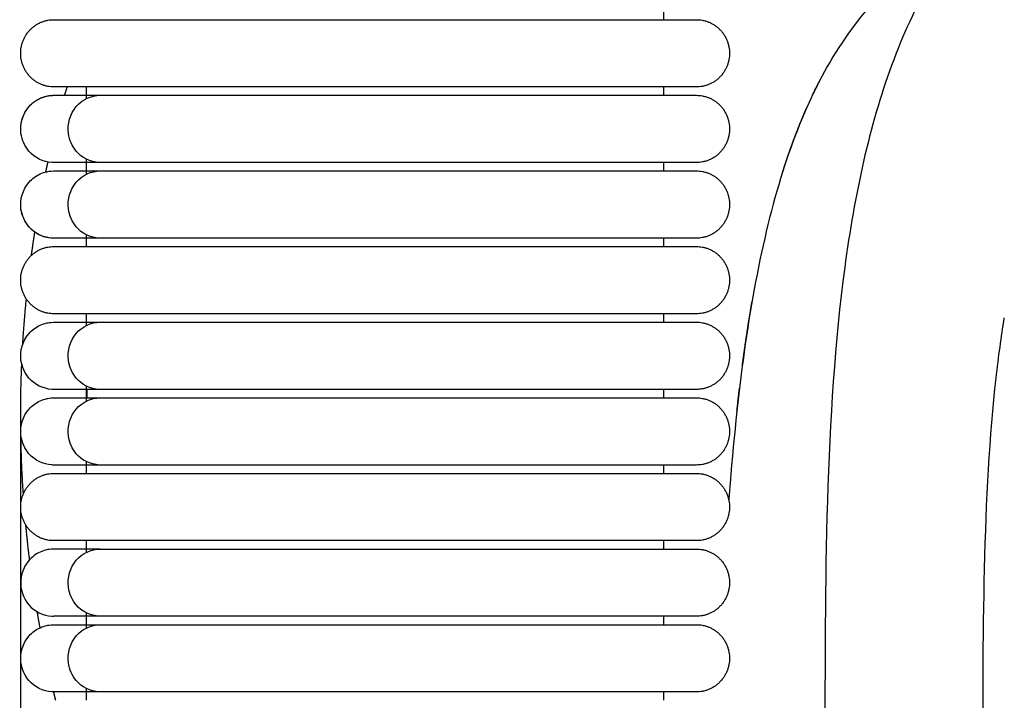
# Model space of a CAD drawing. Header units: millimetres. Extents: x -31695 to -19845, y -5614 to 7253.
# Tile 359 of 432: x -25814 to -25755, y 5411 to 5452. Entities that reach past the tile are written whole.
import ezdxf

# ---------------------------------------------------------------- set-up
doc = ezdxf.new("R2010")
doc.units = ezdxf.units.MM
doc.layers.add('2d', color=7, linetype='Continuous', true_color=0x000000)

msp = doc.modelspace()

# ---------------------------------------------------------------- linework, layer by layer
at = {"layer": '2d', "linetype": 'Continuous', "lineweight": -3}
for points, knots in [([(-25755.838, 5458.771), (-25758.224, 5456.234), (-25760.013, 5453.062), (-25761.355, 5449.415), (-25762.696, 5445.767), (-25763.591, 5441.644), (-25764.187, 5437.203), (-25765.38, 5428.322), (-25765.38, 5418.173), (-25765.38, 5408.023)], [186.086989, 186.086989, 186.086989, 186.086989, 187.177545, 187.177545, 187.177545, 188.419004, 188.419004, 188.419004, 191.302166, 191.302166, 191.302166, 191.302166]), ([(-25811.968, 5447.607), (-25811.954, 5447.607), (-25811.857, 5447.607), (-25811.669, 5447.607), (-25811.481, 5447.607), (-25811.204, 5447.607), (-25810.835, 5447.607), (-25810.402, 5447.607), (-25809.844, 5447.607), (-25809.161, 5447.607)], [26.104918, 26.104918, 26.104918, 26.104918, 26.793468, 26.793468, 26.793468, 27.492159, 27.492159, 27.492159, 28.320025, 28.320025, 28.320025, 28.320025]), ([(-25809.176, 5443.547), (-25809.775, 5443.579), (-25810.269, 5443.829), (-25810.607, 5444.23), (-25810.858, 5444.528), (-25811.023, 5444.905), (-25811.075, 5445.299), (-25811.151, 5445.878), (-25810.975, 5446.489), (-25810.605, 5446.926), (-25810.244, 5447.353), (-25809.705, 5447.607), (-25809.161, 5447.607)], [0.0014909, 0.0014909, 0.0014909, 0.0014909, 0.1660925, 0.1660925, 0.1660925, 0.287182, 0.287182, 0.287182, 0.4679963, 0.4679963, 0.4679963, 0.6442032, 0.6442032, 0.6442032, 0.6442032]), ([(-25809.161, 5447.607), (-25809.014, 5447.607), (-25808.823, 5447.607), (-25808.591, 5447.607), (-25807.988, 5447.607), (-25807.125, 5447.607), (-25806.134, 5447.607), (-25805.082, 5447.607), (-25803.775, 5447.607), (-25802.28, 5447.607), (-25800.789, 5447.607), (-25799.173, 5447.607), (-25797.57, 5447.607)], [0.644203, 0.644203, 0.644203, 0.644203, 0.798616, 0.798616, 0.798616, 1.182464, 1.182464, 1.182464, 1.585695, 1.585695, 1.585695, 2.000726, 2.000726, 2.000726, 2.000726]), ([(-25812.077, 5443.55), (-25812.601, 5443.579), (-25813.11, 5443.829), (-25813.458, 5444.23), (-25813.717, 5444.528), (-25813.887, 5444.905), (-25813.941, 5445.299), (-25814.019, 5445.878), (-25813.837, 5446.489), (-25813.456, 5446.926)], [13.1599027, 13.1599027, 13.1599027, 13.1599027, 13.3284147, 13.3284147, 13.3284147, 13.4523809, 13.4523809, 13.4523809, 13.6374907, 13.6374907, 13.6374907, 13.6374907]), ([(-25812.077, 5438.982), (-25812.601, 5439.012), (-25813.11, 5439.262), (-25813.458, 5439.662), (-25813.717, 5439.96), (-25813.887, 5440.337), (-25813.941, 5440.731), (-25814.019, 5441.311), (-25813.837, 5441.922), (-25813.456, 5442.359), (-25813.27, 5442.572), (-25813.038, 5442.742), (-25812.655, 5442.917), (-25812.521, 5442.962), (-25812.293, 5443.013), (-25812.201, 5443.027), (-25811.968, 5443.039)], [13.4542516, 13.4542516, 13.4542516, 13.4542516, 13.6705053, 13.6705053, 13.6705053, 13.8295927, 13.8295927, 13.8295927, 14.0671466, 14.0671466, 14.0671466, 14.180156, 14.180156, 14.236638, 14.236638, 14.2742572, 14.2742572, 14.2742572, 14.2742572]), ([(-25811.968, 5443.039), (-25811.954, 5443.039), (-25811.857, 5443.039), (-25811.669, 5443.039), (-25811.481, 5443.039), (-25811.204, 5443.039), (-25810.835, 5443.039), (-25810.402, 5443.039), (-25809.844, 5443.039), (-25809.161, 5443.039)], [14.274257, 14.274257, 14.274257, 14.274257, 14.962807, 14.962807, 14.962807, 15.661498, 15.661498, 15.661498, 16.489364, 16.489364, 16.489364, 16.489364]), ([(-25809.169, 5443.547), (-25809.851, 5443.547), (-25810.41, 5443.547), (-25810.843, 5443.547), (-25811.211, 5443.547), (-25811.489, 5443.547), (-25811.676, 5443.547)], [1.601269, 1.601269, 1.601269, 1.601269, 2.483847, 2.483847, 2.483847, 3.228714, 3.228714, 3.228714, 3.228714]), ([(-25809.176, 5438.98), (-25809.775, 5439.012), (-25810.269, 5439.262), (-25810.607, 5439.662), (-25810.858, 5439.96), (-25811.023, 5440.337), (-25811.075, 5440.731), (-25811.151, 5441.311), (-25810.975, 5441.922), (-25810.605, 5442.359), (-25810.244, 5442.785), (-25809.705, 5443.039), (-25809.161, 5443.039)], [0.0014909, 0.0014909, 0.0014909, 0.0014909, 0.1660925, 0.1660925, 0.1660925, 0.287182, 0.287182, 0.287182, 0.4679963, 0.4679963, 0.4679963, 0.6442032, 0.6442032, 0.6442032, 0.6442032]), ([(-25797.57, 5443.547), (-25799.174, 5443.547), (-25800.791, 5443.547), (-25802.283, 5443.547), (-25803.779, 5443.547), (-25805.086, 5443.547), (-25806.139, 5443.547), (-25807.131, 5443.547), (-25807.994, 5443.547), (-25808.598, 5443.547), (-25808.83, 5443.547), (-25809.021, 5443.547), (-25809.169, 5443.547)], [0, 0, 0, 0, 0.489921, 0.489921, 0.489921, 0.9659, 0.9659, 0.9659, 1.418993, 1.418993, 1.418993, 1.601269, 1.601269, 1.601269, 1.601269]), ([(-25809.161, 5443.039), (-25809.014, 5443.039), (-25808.823, 5443.039), (-25808.591, 5443.039), (-25807.988, 5443.039), (-25807.125, 5443.039), (-25806.134, 5443.039), (-25805.082, 5443.039), (-25803.775, 5443.039), (-25802.28, 5443.039), (-25800.789, 5443.039), (-25799.173, 5443.039), (-25797.57, 5443.039)], [16.489364, 16.489364, 16.489364, 16.489364, 16.643777, 16.643777, 16.643777, 17.027624, 17.027624, 17.027624, 17.430856, 17.430856, 17.430856, 17.845886, 17.845886, 17.845886, 17.845886]), ([(-25809.169, 5438.98), (-25809.851, 5438.98), (-25810.41, 5438.98), (-25810.843, 5438.98), (-25811.211, 5438.98), (-25811.489, 5438.98), (-25811.676, 5438.98)], [1.601269, 1.601269, 1.601269, 1.601269, 2.483847, 2.483847, 2.483847, 3.228714, 3.228714, 3.228714, 3.228714]), ([(-25797.57, 5438.98), (-25799.174, 5438.98), (-25800.791, 5438.98), (-25802.283, 5438.98), (-25803.779, 5438.98), (-25805.086, 5438.98), (-25806.139, 5438.98), (-25807.131, 5438.98), (-25807.994, 5438.98), (-25808.598, 5438.98), (-25808.83, 5438.98), (-25809.021, 5438.98), (-25809.169, 5438.98)], [0, 0, 0, 0, 0.489921, 0.489921, 0.489921, 0.9659, 0.9659, 0.9659, 1.418993, 1.418993, 1.418993, 1.601269, 1.601269, 1.601269, 1.601269]), ([(-25755.838, 5360.528), (-25755.838, 5376.272), (-25755.838, 5401.649), (-25755.838, 5423.565), (-25754.893, 5431.816), (-25754.728, 5433.025), (-25754.546, 5434.159)], [2.220463, 2.220463, 2.220463, 2.220463, 3, 3.5, 3.5, 3.592055, 3.592055, 3.592055, 3.592055]), ([(-25812.077, 5429.848), (-25812.601, 5429.877), (-25813.11, 5430.127), (-25813.458, 5430.528), (-25813.717, 5430.825), (-25813.887, 5431.203), (-25813.941, 5431.597), (-25814.019, 5432.176), (-25813.837, 5432.787), (-25813.456, 5433.224), (-25813.27, 5433.437), (-25813.038, 5433.608), (-25812.655, 5433.783), (-25812.521, 5433.828), (-25812.293, 5433.879), (-25812.201, 5433.892), (-25811.968, 5433.905)], [13.4536552, 13.4536552, 13.4536552, 13.4536552, 13.6698162, 13.6698162, 13.6698162, 13.8288354, 13.8288354, 13.8288354, 14.0662875, 14.0662875, 14.0662875, 14.1797656, 14.1797656, 14.2364819, 14.2364819, 14.2742571, 14.2742571, 14.2742571, 14.2742571]), ([(-25811.968, 5433.905), (-25811.954, 5433.905), (-25811.857, 5433.905), (-25811.669, 5433.905), (-25811.481, 5433.905), (-25811.204, 5433.905), (-25810.835, 5433.905), (-25810.402, 5433.905), (-25809.844, 5433.905), (-25809.161, 5433.905)], [14.274257, 14.274257, 14.274257, 14.274257, 14.993691, 14.993691, 14.993691, 15.723721, 15.723721, 15.723721, 16.588719, 16.588719, 16.588719, 16.588719]), ([(-25809.169, 5429.845), (-25809.775, 5429.877), (-25810.269, 5430.127), (-25810.607, 5430.528), (-25810.858, 5430.825), (-25811.023, 5431.203), (-25811.075, 5431.597), (-25811.151, 5432.176), (-25810.975, 5432.787), (-25810.605, 5433.224), (-25810.244, 5433.651), (-25809.705, 5433.905), (-25809.161, 5433.905)], [1.6012688, 1.6012688, 1.6012688, 1.6012688, 1.7660611, 1.7660611, 1.7660611, 1.887291, 1.887291, 1.887291, 2.0683148, 2.0683148, 2.0683148, 2.2447259, 2.2447259, 2.2447259, 2.2447259]), ([(-25809.161, 5433.905), (-25809.014, 5433.905), (-25808.823, 5433.905), (-25808.591, 5433.905), (-25807.988, 5433.905), (-25807.125, 5433.905), (-25806.134, 5433.905), (-25805.082, 5433.905), (-25803.775, 5433.905), (-25802.28, 5433.905), (-25800.789, 5433.905), (-25799.173, 5433.905), (-25797.57, 5433.905)], [2.244726, 2.244726, 2.244726, 2.244726, 2.426888, 2.426888, 2.426888, 2.879715, 2.879715, 2.879715, 3.355409, 3.355409, 3.355409, 3.845023, 3.845023, 3.845023, 3.845023]), ([(-25812.077, 5425.28), (-25812.601, 5425.31), (-25813.11, 5425.56), (-25813.458, 5425.96), (-25813.717, 5426.258), (-25813.887, 5426.635), (-25813.941, 5427.029), (-25814.019, 5427.609), (-25813.837, 5428.22), (-25813.456, 5428.657), (-25813.27, 5428.87), (-25813.038, 5429.04), (-25812.655, 5429.215), (-25812.521, 5429.26), (-25812.293, 5429.311), (-25812.201, 5429.325), (-25811.968, 5429.337)], [13.4541681, 13.4541681, 13.4541681, 13.4541681, 13.6704082, 13.6704082, 13.6704082, 13.8294857, 13.8294857, 13.8294857, 14.0670247, 14.0670247, 14.0670247, 14.1801006, 14.1801006, 14.2366159, 14.2366159, 14.2742572, 14.2742572, 14.2742572, 14.2742572]), ([(-25811.968, 5429.337), (-25811.954, 5429.337), (-25811.857, 5429.337), (-25811.669, 5429.337), (-25811.481, 5429.337), (-25811.204, 5429.337), (-25810.835, 5429.337), (-25810.402, 5429.337), (-25809.844, 5429.337), (-25809.161, 5429.337)], [14.274257, 14.274257, 14.274257, 14.274257, 14.962807, 14.962807, 14.962807, 15.661498, 15.661498, 15.661498, 16.489364, 16.489364, 16.489364, 16.489364]), ([(-25809.169, 5429.845), (-25809.851, 5429.845), (-25810.41, 5429.845), (-25810.843, 5429.845), (-25811.211, 5429.845), (-25811.489, 5429.845), (-25811.676, 5429.845)], [0, 0, 0, 0, 0.882578, 0.882578, 0.882578, 1.627446, 1.627446, 1.627446, 1.627446]), ([(-25809.169, 5425.278), (-25809.775, 5425.31), (-25810.269, 5425.56), (-25810.607, 5425.96), (-25810.858, 5426.258), (-25811.023, 5426.635), (-25811.075, 5427.029), (-25811.151, 5427.609), (-25810.975, 5428.22), (-25810.605, 5428.657), (-25810.244, 5429.083), (-25809.705, 5429.337), (-25809.161, 5429.337)], [0.0007461, 0.0007461, 0.0007461, 0.0007461, 0.1655384, 0.1655384, 0.1655384, 0.2867683, 0.2867683, 0.2867683, 0.4677921, 0.4677921, 0.4677921, 0.6442032, 0.6442032, 0.6442032, 0.6442032]), ([(-25802.283, 5429.845), (-25803.779, 5429.845), (-25805.086, 5429.845), (-25806.139, 5429.845), (-25807.131, 5429.845), (-25807.994, 5429.845), (-25808.598, 5429.845), (-25808.83, 5429.845), (-25809.021, 5429.845), (-25809.169, 5429.845)], [0.489921, 0.489921, 0.489921, 0.489921, 0.9659, 0.9659, 0.9659, 1.418992, 1.418992, 1.418992, 1.601269, 1.601269, 1.601269, 1.601269]), ([(-25809.161, 5429.337), (-25809.014, 5429.337), (-25808.823, 5429.337), (-25808.591, 5429.337), (-25807.988, 5429.337), (-25807.125, 5429.337), (-25806.134, 5429.337), (-25805.082, 5429.337), (-25803.775, 5429.337), (-25802.28, 5429.337), (-25800.789, 5429.337), (-25799.173, 5429.337), (-25797.57, 5429.337)], [16.489364, 16.489364, 16.489364, 16.489364, 16.643777, 16.643777, 16.643777, 17.027624, 17.027624, 17.027624, 17.430856, 17.430856, 17.430856, 17.845886, 17.845886, 17.845886, 17.845886]), ([(-25809.169, 5425.278), (-25809.851, 5425.278), (-25810.41, 5425.278), (-25810.843, 5425.278), (-25811.211, 5425.278), (-25811.489, 5425.278), (-25811.676, 5425.278)], [1.601269, 1.601269, 1.601269, 1.601269, 2.483847, 2.483847, 2.483847, 3.228714, 3.228714, 3.228714, 3.228714]), ([(-25797.57, 5425.278), (-25799.174, 5425.278), (-25800.791, 5425.278), (-25802.283, 5425.278), (-25803.779, 5425.278), (-25805.086, 5425.278), (-25806.139, 5425.278), (-25807.131, 5425.278), (-25807.994, 5425.278), (-25808.598, 5425.278), (-25808.83, 5425.278), (-25809.021, 5425.278), (-25809.169, 5425.278)], [0, 0, 0, 0, 0.489921, 0.489921, 0.489921, 0.9659, 0.9659, 0.9659, 1.418993, 1.418993, 1.418993, 1.601269, 1.601269, 1.601269, 1.601269]), ([(-25811.968, 5420.203), (-25812.201, 5420.19), (-25812.293, 5420.177), (-25812.521, 5420.126), (-25812.655, 5420.081), (-25813.038, 5419.905), (-25813.27, 5419.735), (-25813.456, 5419.522), (-25813.837, 5419.085), (-25814.019, 5418.474), (-25813.941, 5417.895), (-25813.887, 5417.5), (-25813.717, 5417.123), (-25813.458, 5416.826), (-25813.11, 5416.425), (-25812.601, 5416.175), (-25812.077, 5416.146)], [9.716293, 9.716293, 9.716293, 9.716293, 9.7540678, 9.7540678, 9.8107834, 9.8107834, 9.9242602, 9.9242602, 9.9242602, 10.1617095, 10.1617095, 10.1617095, 10.320727, 10.320727, 10.320727, 10.5368854, 10.5368854, 10.5368854, 10.5368854]), ([(-25809.161, 5420.203), (-25809.844, 5420.203), (-25810.402, 5420.203), (-25810.835, 5420.203), (-25811.204, 5420.203), (-25811.481, 5420.203), (-25811.669, 5420.203), (-25811.857, 5420.203), (-25811.954, 5420.203), (-25811.968, 5420.203)], [7.501186, 7.501186, 7.501186, 7.501186, 8.329052, 8.329052, 8.329052, 9.027743, 9.027743, 9.027743, 9.716293, 9.716293, 9.716293, 9.716293]), ([(-25809.176, 5416.143), (-25809.775, 5416.175), (-25810.269, 5416.425), (-25810.607, 5416.826), (-25810.858, 5417.123), (-25811.023, 5417.5), (-25811.075, 5417.895), (-25811.151, 5418.474), (-25810.975, 5419.085), (-25810.605, 5419.522), (-25810.244, 5419.949), (-25809.705, 5420.203), (-25809.161, 5420.203)], [0.0014909, 0.0014909, 0.0014909, 0.0014909, 0.1660925, 0.1660925, 0.1660925, 0.287182, 0.287182, 0.287182, 0.4679963, 0.4679963, 0.4679963, 0.6442032, 0.6442032, 0.6442032, 0.6442032]), ([(-25809.161, 5420.203), (-25809.014, 5420.203), (-25808.823, 5420.203), (-25808.591, 5420.203), (-25807.988, 5420.203), (-25807.125, 5420.203), (-25806.134, 5420.203), (-25805.082, 5420.203), (-25803.775, 5420.203), (-25802.28, 5420.203), (-25800.789, 5420.203), (-25799.173, 5420.203), (-25797.57, 5420.203)], [0.644203, 0.644203, 0.644203, 0.644203, 0.798616, 0.798616, 0.798616, 1.182464, 1.182464, 1.182464, 1.585695, 1.585695, 1.585695, 2.000726, 2.000726, 2.000726, 2.000726]), ([(-25812.077, 5411.578), (-25812.601, 5411.608), (-25813.11, 5411.858), (-25813.458, 5412.258), (-25813.717, 5412.556), (-25813.887, 5412.933), (-25813.941, 5413.327), (-25814.019, 5413.907), (-25813.837, 5414.518), (-25813.456, 5414.955), (-25813.27, 5415.168), (-25813.038, 5415.338), (-25812.655, 5415.513), (-25812.521, 5415.558), (-25812.293, 5415.609), (-25812.201, 5415.623), (-25811.968, 5415.635)], [13.4536647, 13.4536647, 13.4536647, 13.4536647, 13.6698231, 13.6698231, 13.6698231, 13.8288406, 13.8288406, 13.8288406, 14.0662899, 14.0662899, 14.0662899, 14.1797667, 14.1797667, 14.2364823, 14.2364823, 14.2742571, 14.2742571, 14.2742571, 14.2742571]), ([(-25811.968, 5415.635), (-25811.954, 5415.635), (-25811.857, 5415.635), (-25811.669, 5415.635), (-25811.481, 5415.635), (-25811.204, 5415.635), (-25810.835, 5415.635), (-25810.402, 5415.635), (-25809.844, 5415.635), (-25809.161, 5415.635)], [14.274257, 14.274257, 14.274257, 14.274257, 14.962807, 14.962807, 14.962807, 15.661498, 15.661498, 15.661498, 16.489364, 16.489364, 16.489364, 16.489364]), ([(-25809.169, 5416.143), (-25809.851, 5416.143), (-25810.41, 5416.143), (-25810.843, 5416.143), (-25811.211, 5416.143), (-25811.489, 5416.143), (-25811.676, 5416.143)], [1.601269, 1.601269, 1.601269, 1.601269, 2.483847, 2.483847, 2.483847, 3.228714, 3.228714, 3.228714, 3.228714]), ([(-25809.169, 5411.576), (-25809.775, 5411.608), (-25810.269, 5411.858), (-25810.607, 5412.258), (-25810.858, 5412.556), (-25811.023, 5412.933), (-25811.075, 5413.327), (-25811.151, 5413.907), (-25810.975, 5414.518), (-25810.605, 5414.955), (-25810.244, 5415.381), (-25809.705, 5415.635), (-25809.161, 5415.635)], [0.0007461, 0.0007461, 0.0007461, 0.0007461, 0.1655384, 0.1655384, 0.1655384, 0.2867683, 0.2867683, 0.2867683, 0.4677921, 0.4677921, 0.4677921, 0.6442032, 0.6442032, 0.6442032, 0.6442032]), ([(-25797.57, 5416.143), (-25799.174, 5416.143), (-25800.791, 5416.143), (-25802.283, 5416.143), (-25803.779, 5416.143), (-25805.086, 5416.143), (-25806.139, 5416.143), (-25807.131, 5416.143), (-25807.994, 5416.143), (-25808.598, 5416.143), (-25808.83, 5416.143), (-25809.021, 5416.143), (-25809.169, 5416.143)], [0, 0, 0, 0, 0.489921, 0.489921, 0.489921, 0.9659, 0.9659, 0.9659, 1.418993, 1.418993, 1.418993, 1.601269, 1.601269, 1.601269, 1.601269]), ([(-25809.161, 5415.635), (-25809.014, 5415.635), (-25808.823, 5415.635), (-25808.591, 5415.635), (-25807.988, 5415.635), (-25807.125, 5415.635), (-25806.134, 5415.635), (-25805.082, 5415.635), (-25803.775, 5415.635), (-25802.28, 5415.635), (-25800.789, 5415.635), (-25799.173, 5415.635), (-25797.57, 5415.635)], [16.489364, 16.489364, 16.489364, 16.489364, 16.643777, 16.643777, 16.643777, 17.027624, 17.027624, 17.027624, 17.430856, 17.430856, 17.430856, 17.845886, 17.845886, 17.845886, 17.845886]), ([(-25809.169, 5411.576), (-25809.851, 5411.576), (-25810.41, 5411.576), (-25810.843, 5411.576), (-25811.211, 5411.576), (-25811.489, 5411.576), (-25811.676, 5411.576)], [1.601269, 1.601269, 1.601269, 1.601269, 2.483847, 2.483847, 2.483847, 3.228714, 3.228714, 3.228714, 3.228714]), ([(-25797.57, 5411.576), (-25799.174, 5411.576), (-25800.791, 5411.576), (-25802.283, 5411.576), (-25803.779, 5411.576), (-25805.086, 5411.576), (-25806.139, 5411.576), (-25807.131, 5411.576), (-25807.994, 5411.576), (-25808.598, 5411.576), (-25808.83, 5411.576), (-25809.021, 5411.576), (-25809.169, 5411.576)], [0, 0, 0, 0, 0.489921, 0.489921, 0.489921, 0.9659, 0.9659, 0.9659, 1.418993, 1.418993, 1.418993, 1.601269, 1.601269, 1.601269, 1.601269])]:
    msp.add_open_spline(points, degree=3, knots=knots, dxfattribs=at)
for points, degree in [([(-25757.241, 5457.485), (-25760.034, 5455.849), (-25762.441, 5453.668), (-25764.368, 5450.761)], 3), ([(-25775.129, 5452.682), (-25775.129, 5452.428), (-25775.129, 5452.174)], 2), ([(-25797.57, 5452.174), (-25788.838, 5452.174), (-25780.107, 5452.174)], 2), ([(-25764.368, 5450.761), (-25766.294, 5447.854), (-25767.738, 5444.219), (-25768.822, 5439.803)], 3), ([(-25765.724, 5448.443), (-25765.931, 5448.026), (-25766.138, 5447.609)], 2), ([(-25809.977, 5447.414), (-25809.977, 5447.764), (-25809.977, 5448.114)], 2), ([(-25780.107, 5448.114), (-25788.838, 5448.114), (-25797.57, 5448.114)], 2), ([(-25775.129, 5448.114), (-25775.129, 5447.86), (-25775.129, 5447.607)], 2), ([(-25766.138, 5447.609), (-25766.033, 5447.823), (-25765.929, 5448.037)], 2), ([(-25813.255, 5447.125), (-25813.219, 5447.154), (-25813.182, 5447.183), (-25813.145, 5447.212)], 3), ([(-25813.145, 5447.212), (-25813.106, 5447.239), (-25813.068, 5447.266), (-25813.029, 5447.292)], 3), ([(-25813.029, 5447.292), (-25812.989, 5447.316), (-25812.948, 5447.34), (-25812.908, 5447.364)], 3), ([(-25812.908, 5447.364), (-25812.866, 5447.384), (-25812.824, 5447.405), (-25812.782, 5447.426)], 3), ([(-25812.782, 5447.426), (-25812.739, 5447.444), (-25812.696, 5447.462), (-25812.653, 5447.48)], 3), ([(-25812.653, 5447.48), (-25812.609, 5447.495), (-25812.564, 5447.51), (-25812.52, 5447.525)], 3), ([(-25812.52, 5447.525), (-25812.475, 5447.537), (-25812.43, 5447.549), (-25812.385, 5447.56)], 3), ([(-25812.385, 5447.56), (-25812.339, 5447.569), (-25812.293, 5447.577), (-25812.247, 5447.586)], 3), ([(-25812.247, 5447.586), (-25812.201, 5447.591), (-25812.154, 5447.596), (-25812.108, 5447.601)], 3), ([(-25812.108, 5447.601), (-25812.061, 5447.603), (-25812.015, 5447.605), (-25811.968, 5447.607)], 3), ([(-25797.57, 5447.607), (-25788.838, 5447.607), (-25780.107, 5447.607)], 2), ([(-25766.138, 5447.609), (-25766.335, 5447.177), (-25766.533, 5446.744)], 2), ([(-25813.456, 5446.926), (-25813.424, 5446.96), (-25813.391, 5446.995), (-25813.359, 5447.029)], 3), ([(-25813.359, 5447.029), (-25813.324, 5447.061), (-25813.29, 5447.093), (-25813.255, 5447.125)], 3), ([(-25766.911, 5445.848), (-25766.722, 5446.296), (-25766.533, 5446.744)], 2), ([(-25766.533, 5446.744), (-25766.711, 5446.322), (-25766.889, 5445.9)], 2), ([(-25767.271, 5444.92), (-25767.091, 5445.384), (-25766.911, 5445.848)], 2), ([(-25767.613, 5443.961), (-25767.442, 5444.44), (-25767.271, 5444.92)], 2), ([(-25809.977, 5442.847), (-25809.977, 5443.293), (-25809.977, 5443.739)], 2), ([(-25767.94, 5442.97), (-25767.776, 5443.465), (-25767.613, 5443.961)], 2), ([(-25811.974, 5443.547), (-25812.009, 5443.548), (-25812.043, 5443.549), (-25812.077, 5443.55)], 3), ([(-25811.676, 5443.547), (-25811.864, 5443.547), (-25811.962, 5443.547), (-25811.967, 5443.547)], 3), ([(-25797.57, 5443.547), (-25798.436, 5443.547), (-25799.306, 5443.547), (-25800.158, 5443.547)], 3), ([(-25780.107, 5443.547), (-25788.838, 5443.547), (-25797.57, 5443.547)], 2), ([(-25797.57, 5443.039), (-25788.838, 5443.039), (-25780.107, 5443.039)], 2), ([(-25775.129, 5443.547), (-25775.129, 5443.293), (-25775.129, 5443.039)], 2), ([(-25768.822, 5439.803), (-25769.905, 5435.387), (-25770.627, 5430.189), (-25771.109, 5424.155)], 3), ([(-25811.974, 5438.98), (-25812.009, 5438.981), (-25812.043, 5438.982), (-25812.077, 5438.982)], 3), ([(-25811.676, 5438.98), (-25811.864, 5438.98), (-25811.962, 5438.98), (-25811.967, 5438.98)], 3), ([(-25809.977, 5438.472), (-25809.977, 5438.822), (-25809.977, 5439.171)], 2), ([(-25797.57, 5438.98), (-25798.436, 5438.98), (-25799.306, 5438.98), (-25800.158, 5438.98)], 3), ([(-25780.107, 5438.979), (-25788.838, 5438.979), (-25797.57, 5438.98)], 2), ([(-25775.129, 5438.979), (-25775.129, 5438.726), (-25775.129, 5438.472)], 2), ([(-25797.57, 5438.472), (-25788.838, 5438.472), (-25780.107, 5438.472)], 2), ([(-25769.997, 5433.872), (-25769.893, 5434.498), (-25769.789, 5435.125)], 2), ([(-25809.977, 5433.712), (-25809.977, 5434.062), (-25809.977, 5434.412)], 2), ([(-25780.107, 5434.412), (-25788.838, 5434.412), (-25797.57, 5434.412)], 2), ([(-25775.129, 5434.412), (-25775.129, 5434.158), (-25775.129, 5433.905)], 2), ([(-25797.57, 5433.905), (-25788.838, 5433.905), (-25780.107, 5433.905)], 2), ([(-25770.191, 5432.586), (-25770.094, 5433.229), (-25769.997, 5433.872)], 2), ([(-25770.373, 5431.266), (-25770.282, 5431.926), (-25770.191, 5432.586)], 2), ([(-25809.977, 5429.145), (-25809.977, 5429.591), (-25809.977, 5430.037)], 2), ([(-25770.701, 5428.525), (-25770.622, 5429.219), (-25770.543, 5429.913)], 2), ([(-25811.974, 5429.845), (-25812.009, 5429.846), (-25812.043, 5429.847), (-25812.077, 5429.848)], 3), ([(-25811.676, 5429.845), (-25811.864, 5429.845), (-25811.962, 5429.845), (-25811.967, 5429.845)], 3), ([(-25797.57, 5429.845), (-25799.174, 5429.845), (-25800.791, 5429.845), (-25802.283, 5429.845)], 3), ([(-25780.107, 5429.845), (-25788.838, 5429.845), (-25797.57, 5429.845)], 2), ([(-25797.57, 5429.337), (-25788.838, 5429.337), (-25780.107, 5429.337)], 2), ([(-25775.129, 5429.845), (-25775.129, 5429.591), (-25775.129, 5429.337)], 2), ([(-25813.959, 4677.247), (-25813.959, 5052.785), (-25813.959, 5428.322)], 2), ([(-25811.974, 5425.278), (-25812.009, 5425.279), (-25812.043, 5425.28), (-25812.077, 5425.28)], 3), ([(-25811.676, 5425.278), (-25811.864, 5425.278), (-25811.962, 5425.278), (-25811.967, 5425.278)], 3), ([(-25809.977, 5424.77), (-25809.977, 5425.12), (-25809.977, 5425.469)], 2), ([(-25797.57, 5425.277), (-25798.436, 5425.278), (-25799.306, 5425.278), (-25800.158, 5425.278)], 3), ([(-25780.107, 5425.277), (-25788.838, 5425.277), (-25797.57, 5425.277)], 2), ([(-25775.129, 5425.277), (-25775.129, 5425.024), (-25775.129, 5424.77)], 2), ([(-25797.57, 5424.77), (-25788.838, 5424.77), (-25780.107, 5424.77)], 2), ([(-25771.109, 5424.155), (-25771.136, 5423.822), (-25771.161, 5423.486), (-25771.187, 5423.148)], 3), ([(-25809.977, 5420.01), (-25809.977, 5420.36), (-25809.977, 5420.71)], 2), ([(-25780.107, 5420.71), (-25788.838, 5420.71), (-25797.57, 5420.71)], 2), ([(-25775.129, 5420.71), (-25775.129, 5420.456), (-25775.129, 5420.203)], 2), ([(-25797.57, 5420.203), (-25788.838, 5420.203), (-25780.107, 5420.203)], 2), ([(-25809.977, 5415.443), (-25809.977, 5415.889), (-25809.977, 5416.335)], 2), ([(-25812.077, 5416.146), (-25812.043, 5416.145), (-25812.009, 5416.144), (-25811.974, 5416.143)], 3), ([(-25811.676, 5416.143), (-25811.864, 5416.143), (-25811.962, 5416.143), (-25811.967, 5416.143)], 3), ([(-25797.57, 5416.143), (-25798.436, 5416.143), (-25799.306, 5416.143), (-25800.158, 5416.143)], 3), ([(-25780.107, 5416.143), (-25788.838, 5416.143), (-25797.57, 5416.143)], 2), ([(-25797.57, 5415.635), (-25788.838, 5415.635), (-25780.107, 5415.635)], 2), ([(-25775.129, 5416.143), (-25775.129, 5415.889), (-25775.129, 5415.635)], 2), ([(-25811.974, 5411.576), (-25812.009, 5411.577), (-25812.043, 5411.577), (-25812.077, 5411.578)], 3), ([(-25811.676, 5411.576), (-25811.864, 5411.576), (-25811.962, 5411.576), (-25811.967, 5411.576)], 3), ([(-25809.977, 5411.068), (-25809.977, 5411.418), (-25809.977, 5411.767)], 2), ([(-25797.57, 5411.575), (-25798.436, 5411.576), (-25799.306, 5411.576), (-25800.158, 5411.576)], 3), ([(-25780.107, 5411.575), (-25788.838, 5411.575), (-25797.57, 5411.575)], 2), ([(-25775.129, 5411.575), (-25775.129, 5411.322), (-25775.129, 5411.068)], 2), ([(-25775.129, 5411.068), (-25775.129, 5411.068), (-25775.129, 5411.068)], 2)]:
    msp.add_open_spline(points, degree=degree, dxfattribs=at)
for points, weights in [([(-25813.959, 5450.144), (-25813.959, 5452.174), (-25811.968, 5452.174)], [1, 0.707106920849, 0.999999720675]), ([(-25811.968, 5452.174), (-25811.968, 5452.174), (-25809.161, 5452.174)], [0.999999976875, 0.951503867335, 0.919067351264]), ([(-25773.137, 5452.174), (-25771.146, 5452.174), (-25771.146, 5450.144)], [0.999999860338, 0.70710692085, 0.999999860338]), ([(-25811.968, 5448.114), (-25813.959, 5448.114), (-25813.959, 5450.144)], [0.999998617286, 0.707107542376, 0.999999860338]), ([(-25771.146, 5450.144), (-25771.146, 5448.114), (-25773.137, 5448.114)], [1, 0.707106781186, 1]), ([(-25809.161, 5448.114), (-25811.968, 5448.114), (-25811.968, 5448.114)], [0.919067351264, 0.951503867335, 0.999999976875]), ([(-25811.303, 5447.607), (-25811.228, 5447.862), (-25811.144, 5448.114)], [0.995524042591, 0.989441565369, 0.983741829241]), ([(-25773.137, 5447.607), (-25771.146, 5447.607), (-25771.146, 5445.577)], [0.999999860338, 0.707106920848, 0.999999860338]), ([(-25813.959, 5445.577), (-25813.959, 5445.577), (-25813.959, 5445.577)], [0.999754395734, 0.999875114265, 0.99999999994]), ([(-25771.146, 5445.577), (-25771.146, 5443.547), (-25773.137, 5443.547)], [0.999999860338, 0.707106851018, 1]), ([(-25812.438, 5442.98), (-25812.375, 5443.279), (-25812.31, 5443.577)], [0.928055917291, 0.926860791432, 0.925684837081]), ([(-25773.137, 5443.039), (-25771.146, 5443.039), (-25771.146, 5441.009)], [0.999999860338, 0.707106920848, 0.999999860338]), ([(-25811.968, 5438.979), (-25813.959, 5438.979), (-25813.959, 5441.009)], [1, 0.707106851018, 0.999999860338]), ([(-25813.959, 5441.009), (-25813.959, 5441.009), (-25813.959, 5441.009)], [1, 0.999873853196, 0.999751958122]), ([(-25771.146, 5441.009), (-25771.146, 5438.979), (-25773.137, 5438.979)], [0.999999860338, 0.707106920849, 0.999999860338]), ([(-25813.308, 5437.944), (-25813.213, 5438.645), (-25813.103, 5439.343)], [0.949686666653, 0.946477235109, 0.943374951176]), ([(-25809.977, 5438.979), (-25811.968, 5438.979), (-25811.968, 5438.979)], [0.929367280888, 0.95892268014, 1]), ([(-25813.959, 5436.442), (-25813.959, 5438.472), (-25811.968, 5438.472)], [1, 0.707106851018, 0.999999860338]), ([(-25811.968, 5438.472), (-25811.968, 5438.472), (-25809.161, 5438.472)], [1, 0.951503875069, 0.919067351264]), ([(-25773.137, 5438.472), (-25771.146, 5438.472), (-25771.146, 5436.442)], [1, 0.707106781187, 1]), ([(-25811.968, 5434.412), (-25813.959, 5434.412), (-25813.959, 5436.442)], [0.999998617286, 0.707107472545, 1]), ([(-25771.146, 5436.442), (-25771.146, 5434.412), (-25773.137, 5434.412)], [1, 0.707106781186, 1]), ([(-25813.832, 5432.58), (-25813.751, 5433.944), (-25813.617, 5435.304)], [0.976164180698, 0.968997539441, 0.962249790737]), ([(-25809.161, 5434.412), (-25811.968, 5434.412), (-25811.968, 5434.412)], [0.919067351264, 0.951503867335, 0.999999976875]), ([(-25773.137, 5433.905), (-25771.146, 5433.905), (-25771.146, 5431.875)], [1, 0.707106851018, 0.999999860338]), ([(-25813.959, 5428.322), (-25813.959, 5429.843), (-25813.895, 5431.362)], [1, 0.991085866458, 0.982714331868]), ([(-25809.96, 5429.845), (-25809.965, 5429.591), (-25809.969, 5429.337)], [0.990638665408, 0.992168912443, 0.993716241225]), ([(-25773.137, 5429.337), (-25771.146, 5429.337), (-25771.146, 5427.307)], [0.999999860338, 0.707106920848, 0.999999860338]), ([(-25813.799, 5423.538), (-25813.959, 5425.928), (-25813.959, 5428.322)], [0.973399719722, 0.986033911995, 1]), ([(-25771.146, 5427.307), (-25771.146, 5425.277), (-25773.137, 5425.277)], [0.999999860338, 0.707106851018, 1]), ([(-25813.959, 5422.74), (-25813.959, 5424.77), (-25811.968, 5424.77)], [1, 0.707106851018, 0.999999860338]), ([(-25811.968, 5424.77), (-25811.968, 5424.77), (-25809.161, 5424.77)], [0.999999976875, 0.951503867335, 0.919067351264]), ([(-25773.137, 5424.77), (-25771.146, 5424.77), (-25771.146, 5422.74)], [0.999999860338, 0.707106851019, 1]), ([(-25811.968, 5420.71), (-25813.959, 5420.71), (-25813.959, 5422.74)], [0.999999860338, 0.707106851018, 1]), ([(-25771.146, 5422.74), (-25771.146, 5420.71), (-25773.137, 5420.71)], [1, 0.707106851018, 0.999999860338]), ([(-25813.42, 5419.562), (-25813.549, 5420.603), (-25813.647, 5421.648)], [0.953689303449, 0.958609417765, 0.963771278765]), ([(-25809.161, 5420.71), (-25811.968, 5420.71), (-25811.968, 5420.71)], [0.919067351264, 0.951503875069, 1]), ([(-25773.137, 5420.203), (-25771.146, 5420.203), (-25771.146, 5418.173)], [0.999999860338, 0.707106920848, 0.999999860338]), ([(-25771.146, 5418.173), (-25771.146, 5416.143), (-25773.137, 5416.143)], [0.999999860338, 0.707106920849, 0.999999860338]), ([(-25812.789, 5415.452), (-25812.877, 5415.932), (-25812.959, 5416.414)], [0.935393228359, 0.937419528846, 0.939495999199]), ([(-25773.137, 5415.635), (-25771.146, 5415.635), (-25771.146, 5413.605)], [0.999999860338, 0.707106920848, 0.999999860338]), ([(-25771.146, 5413.605), (-25771.146, 5411.575), (-25773.137, 5411.575)], [0.999999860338, 0.707106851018, 1]), ([(-25811.842, 5411.068), (-25811.905, 5411.322), (-25811.966, 5411.576)], [0.918034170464, 0.918977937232, 0.919935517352])]:
    msp.add_rational_spline(points, weights, degree=2, dxfattribs=at)
for points, weights, knots in [([(-25809.161, 5452.174), (-25808.359, 5452.174), (-25806.018, 5452.174), (-25802.519, 5452.174), (-25797.57, 5452.174)], [0.919067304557, 0.853553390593, 0.853553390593, 0.853553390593, 1], [4.791586, 4.791586, 4.791586, 5.456496, 5.456496, 6.450608, 6.450608, 6.450608]), ([(-25780.107, 5452.174), (-25777.22, 5452.174), (-25775.179, 5452.174), (-25773.137, 5452.174), (-25773.137, 5452.174)], [1, 0.853553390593, 0.853553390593, 0.853553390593, 0.999999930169], [8.204514, 8.204514, 8.204514, 8.784413, 8.784413, 9.364312, 9.364312, 9.364312]), ([(-25797.57, 5448.114), (-25802.519, 5448.114), (-25806.018, 5448.114), (-25808.359, 5448.114), (-25809.161, 5448.114)], [1, 0.853553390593, 0.853553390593, 0.853553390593, 0.919067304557], [14.162971, 14.162971, 14.162971, 15.157083, 15.157083, 15.821993, 15.821993, 15.821993]), ([(-25773.137, 5448.114), (-25773.137, 5448.114), (-25775.179, 5448.114), (-25777.22, 5448.114), (-25780.107, 5448.114)], [1, 0.853553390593, 0.853553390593, 0.853553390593, 0.999999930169], [11.249267, 11.249267, 11.249267, 11.829166, 11.829166, 12.409065, 12.409065, 12.409065]), ([(-25813.959, 5445.577), (-25813.959, 5446.418), (-25813.376, 5447.012), (-25812.793, 5447.607), (-25811.968, 5447.607)], [1, 0.853553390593, 0.853553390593, 0.853553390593, 1], [-44.5320759, -44.5320759, -44.5320759, -44.3663904, -44.3663904, -44.200705, -44.200705, -44.200705]), ([(-25780.107, 5447.607), (-25777.22, 5447.607), (-25775.179, 5447.607), (-25773.137, 5447.607), (-25773.137, 5447.607)], [1, 0.853553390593, 0.853553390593, 0.853553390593, 1], [3.754631, 3.754631, 3.754631, 4.33453, 4.33453, 4.914429, 4.914429, 4.914429]), ([(-25773.137, 5443.547), (-25773.137, 5443.547), (-25775.179, 5443.547), (-25777.22, 5443.547), (-25780.107, 5443.547)], [1, 0.853553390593, 0.853553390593, 0.853553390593, 1], [6.799385, 6.799385, 6.799385, 7.379284, 7.379284, 7.959183, 7.959183, 7.959183]), ([(-25780.107, 5443.039), (-25777.22, 5443.039), (-25775.179, 5443.039), (-25773.137, 5443.039), (-25773.137, 5443.039)], [1, 0.853553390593, 0.853553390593, 0.853553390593, 0.999999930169], [19.599792, 19.599792, 19.599792, 20.179691, 20.179691, 20.75959, 20.75959, 20.75959]), ([(-25773.137, 5438.979), (-25773.137, 5438.979), (-25775.179, 5438.979), (-25777.22, 5438.979), (-25780.107, 5438.979)], [1, 0.853553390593, 0.853553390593, 0.853553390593, 1], [22.644545, 22.644545, 22.644545, 23.224444, 23.224444, 23.804343, 23.804343, 23.804343]), ([(-25809.161, 5438.472), (-25808.359, 5438.472), (-25806.018, 5438.472), (-25802.519, 5438.472), (-25797.57, 5438.472)], [0.919067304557, 0.853553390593, 0.853553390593, 0.853553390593, 1], [4.791586, 4.791586, 4.791586, 5.456496, 5.456496, 6.450608, 6.450608, 6.450608]), ([(-25780.107, 5438.472), (-25777.22, 5438.472), (-25775.179, 5438.472), (-25773.137, 5438.472), (-25773.137, 5438.472)], [1, 0.853553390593, 0.853553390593, 0.853553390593, 1], [8.204514, 8.204514, 8.204514, 8.784413, 8.784413, 9.364312, 9.364312, 9.364312]), ([(-25797.57, 5434.412), (-25802.519, 5434.412), (-25806.018, 5434.412), (-25808.359, 5434.412), (-25809.161, 5434.412)], [1, 0.853553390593, 0.853553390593, 0.853553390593, 0.919067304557], [14.162971, 14.162971, 14.162971, 15.157083, 15.157083, 15.821993, 15.821993, 15.821993]), ([(-25773.137, 5434.412), (-25773.137, 5434.412), (-25775.179, 5434.412), (-25777.22, 5434.412), (-25780.107, 5434.412)], [0.999999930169, 0.853553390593, 0.853553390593, 0.853553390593, 1], [11.249267, 11.249267, 11.249267, 11.829166, 11.829166, 12.409065, 12.409065, 12.409065]), ([(-25780.107, 5433.905), (-25777.22, 5433.905), (-25775.179, 5433.905), (-25773.137, 5433.905), (-25773.137, 5433.905)], [1, 0.853553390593, 0.853553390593, 0.853553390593, 0.999999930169], [5.598928, 5.598928, 5.598928, 6.178827, 6.178827, 6.758726, 6.758726, 6.758726]), ([(-25771.146, 5431.875), (-25771.146, 5431.034), (-25771.729, 5430.439), (-25772.312, 5429.845), (-25773.137, 5429.845)], [1, 0.853553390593, 0.853553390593, 0.853553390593, 1], [8.3295224, 8.3295224, 8.3295224, 8.4952078, 8.4952078, 8.6608932, 8.6608932, 8.6608932]), ([(-25773.137, 5429.845), (-25773.137, 5429.845), (-25775.179, 5429.845), (-25777.22, 5429.845), (-25780.107, 5429.845)], [1, 0.853553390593, 0.853553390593, 0.853553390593, 1], [8.660893, 8.660893, 8.660893, 9.240792, 9.240792, 9.820691, 9.820691, 9.820691]), ([(-25780.107, 5429.337), (-25777.22, 5429.337), (-25775.179, 5429.337), (-25773.137, 5429.337), (-25773.137, 5429.337)], [1, 0.853553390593, 0.853553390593, 0.853553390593, 1], [19.599792, 19.599792, 19.599792, 20.179691, 20.179691, 20.75959, 20.75959, 20.75959]), ([(-25773.137, 5425.277), (-25773.137, 5425.277), (-25775.179, 5425.277), (-25777.22, 5425.277), (-25780.107, 5425.277)], [1, 0.853553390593, 0.853553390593, 0.853553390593, 1], [22.644545, 22.644545, 22.644545, 23.224444, 23.224444, 23.804343, 23.804343, 23.804343]), ([(-25809.161, 5424.77), (-25808.359, 5424.77), (-25806.018, 5424.77), (-25802.519, 5424.77), (-25797.57, 5424.77)], [0.919067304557, 0.853553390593, 0.853553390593, 0.853553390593, 1], [11.328464, 11.328464, 11.328464, 11.993374, 11.993374, 12.987487, 12.987487, 12.987487]), ([(-25780.107, 5424.77), (-25777.22, 5424.77), (-25775.179, 5424.77), (-25773.137, 5424.77), (-25773.137, 5424.77)], [1, 0.853553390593, 0.853553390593, 0.853553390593, 0.999999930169], [14.741392, 14.741392, 14.741392, 15.321291, 15.321291, 15.90119, 15.90119, 15.90119]), ([(-25797.57, 5420.71), (-25802.519, 5420.71), (-25806.018, 5420.71), (-25808.359, 5420.71), (-25809.161, 5420.71)], [1, 0.853553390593, 0.853553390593, 0.853553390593, 0.919067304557], [20.699849, 20.699849, 20.699849, 21.693962, 21.693962, 22.358871, 22.358871, 22.358871]), ([(-25773.137, 5420.71), (-25773.137, 5420.71), (-25775.179, 5420.71), (-25777.22, 5420.71), (-25780.107, 5420.71)], [1, 0.853553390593, 0.853553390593, 0.853553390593, 0.999999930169], [17.786146, 17.786146, 17.786146, 18.366045, 18.366045, 18.945944, 18.945944, 18.945944]), ([(-25780.107, 5420.203), (-25777.22, 5420.203), (-25775.179, 5420.203), (-25773.137, 5420.203), (-25773.137, 5420.203)], [1, 0.853553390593, 0.853553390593, 0.853553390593, 1], [3.754631, 3.754631, 3.754631, 4.33453, 4.33453, 4.914429, 4.914429, 4.914429]), ([(-25773.137, 5416.143), (-25773.137, 5416.143), (-25775.179, 5416.143), (-25777.22, 5416.143), (-25780.107, 5416.143)], [1, 0.853553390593, 0.853553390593, 0.853553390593, 0.999999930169], [6.799385, 6.799385, 6.799385, 7.379284, 7.379284, 7.959183, 7.959183, 7.959183]), ([(-25780.107, 5415.635), (-25777.22, 5415.635), (-25775.179, 5415.635), (-25773.137, 5415.635), (-25773.137, 5415.635)], [1, 0.853553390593, 0.853553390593, 0.853553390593, 0.999999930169], [19.599792, 19.599792, 19.599792, 20.179691, 20.179691, 20.75959, 20.75959, 20.75959]), ([(-25773.137, 5411.575), (-25773.137, 5411.575), (-25775.179, 5411.575), (-25777.22, 5411.575), (-25780.107, 5411.575)], [1, 0.853553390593, 0.853553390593, 0.853553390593, 0.999999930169], [22.644545, 22.644545, 22.644545, 23.224444, 23.224444, 23.804343, 23.804343, 23.804343])]:
    msp.add_rational_spline(points, weights, degree=2, knots=knots, dxfattribs=at)

doc.saveas('drawing.dxf')
